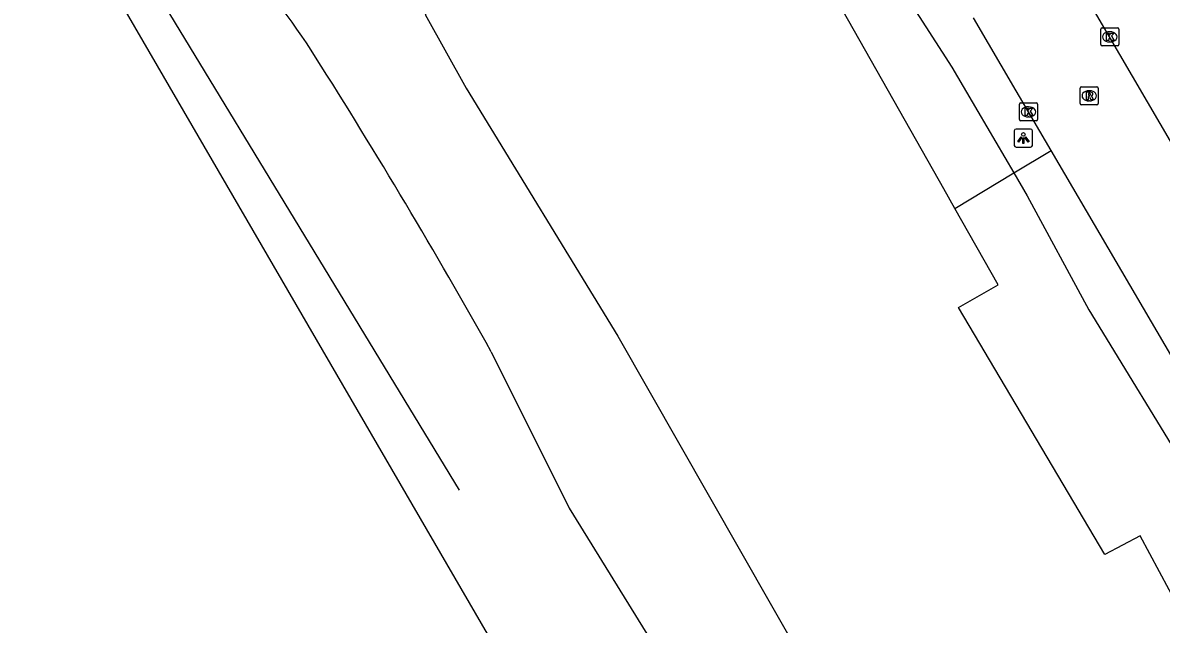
# Model space of a CAD drawing. Extents: x 157692 to 159670, y 381454 to 383289.
# Drawn here: x 159134 to 159196.9, y 382588.7 to 382622 of the extents above; entities that cross this region are included whole.
import ezdxf

# ---------------------------------------------------------------- set-up
doc = ezdxf.new("R2010")
doc.units = 0
for name, color, linetype in [('IMGEO_Grasland_overig', 7, 'Continuous'), ('IMGEO_Groenvoorziening', 7, 'Continuous'), ('IMGEO_Hek', 7, 'Continuous'), ('IMGEO_Kolk', 7, 'Continuous'), ('IMGEO_Lichtpunt', 7, 'Continuous'), ('IMGEO_Oever', 7, 'Continuous'), ('IMGEO_Pand', 7, 'Continuous'), ('IMGEO_Rijbaan_lokaal_open', 7, 'Continuous'), ('IMGEO_Rioolput', 7, 'Continuous'), ('IMGEO_Waterloop', 7, 'Continuous')]:
    doc.layers.add(name, color=color, linetype=linetype)

msp = doc.modelspace()

# ---------------------------------------------------------------- linework, layer by layer
at = {"layer": 'IMGEO_Grasland_overig'}
for points in [[(159188.771, 382613.665), (159190.832, 382614.91)], [(159188.771, 382613.665), (159189.514, 382612.398), (159192.911, 382606.118), (159198.688, 382596.677), (159199.776, 382594.461), (159200.909, 382592.89), (159201.575, 382591.691)]]:
    msp.add_lwpolyline(points, dxfattribs=at)
at = {"layer": 'IMGEO_Groenvoorziening'}
for points in [[(159180.667, 382626.778), (159185.35, 382619.5), (159186.775, 382617.069), (159188.771, 382613.665)], [(159159.903, 382603.788), (159164.203, 382595.154), (159172.941, 382581.047), (159219.854, 382500), (159224.844, 382491.38), (159234.102, 382475.386)]]:
    msp.add_lwpolyline(points, dxfattribs=at)
for centre, radius, start, end in [((159118.861, 382600.302), 37.042, 32.2443, 43.73071), ((158858.042, 382434.694), 345.995, 29.25624, 32.39548)]:
    msp.add_arc(centre, radius, start, end, dxfattribs=at)
at = {"layer": 'IMGEO_Hek'}
msp.add_lwpolyline([(159158.148, 382596.155), (159133.602, 382636.52)], dxfattribs=at)
at = {"layer": 'IMGEO_Kolk'}
for p, q in [((159193.57, 382620.755), (159193.57, 382621.607)), ((159193.645, 382621.681), (159194.497, 382621.681)), ((159194.058, 382621.461), (159194.083, 382621.461)), ((159194.571, 382621.607), (159194.571, 382620.755)), ((159194.497, 382620.681), (159193.645, 382620.681)), ((159194.081, 382620.901), (159194.056, 382620.901)), ((159189.081, 382616.613), (159189.081, 382617.465)), ((159189.156, 382617.539), (159190.008, 382617.539)), ((159190.082, 382617.465), (159190.082, 382616.613)), ((159189.592, 382616.759), (159189.567, 382616.759)), ((159189.569, 382617.319), (159189.594, 382617.319)), ((159190.008, 382616.539), (159189.156, 382616.539))]:
    msp.add_line(p, q, dxfattribs=at)
for points in [[(159193.57, 382620.755), (159193.57, 382621.607)], [(159193.645, 382621.681), (159194.497, 382621.681)], [(159193.891, 382621.381), (159194.014, 382621.381), (159194.014, 382621.23), (159194.144, 382621.381), (159194.308, 382621.381), (159194.162, 382621.23), (159194.315, 382620.981), (159194.163, 382620.981), (159194.078, 382621.145), (159194.014, 382621.078), (159194.014, 382620.981), (159193.891, 382620.981), (159193.891, 382621.381)], [(159194.571, 382621.607), (159194.571, 382620.755)], [(159194.497, 382620.681), (159193.645, 382620.681)], [(159189.081, 382616.613), (159189.081, 382617.465)], [(159189.156, 382617.539), (159190.008, 382617.539)], [(159190.082, 382617.465), (159190.082, 382616.613)], [(159189.402, 382617.239), (159189.525, 382617.239), (159189.525, 382617.088), (159189.655, 382617.239), (159189.819, 382617.239), (159189.673, 382617.088), (159189.826, 382616.839), (159189.674, 382616.839), (159189.589, 382617.003), (159189.525, 382616.936), (159189.525, 382616.839), (159189.402, 382616.839), (159189.402, 382617.239)], [(159190.008, 382616.539), (159189.156, 382616.539)]]:
    msp.add_lwpolyline(points, dxfattribs=at)
for centre, start, end in [((159193.647, 382621.605), 91.55205, 178.44795), ((159193.647, 382621.605), 91.55205, 178.44795), ((159194.495, 382621.605), 1.55205, 88.44795), ((159194.495, 382621.605), 1.55205, 88.44795), ((159193.647, 382620.757), 181.55205, 268.44795), ((159193.647, 382620.757), 181.55205, 268.44795), ((159194.495, 382620.757), 271.55205, 358.44795), ((159194.495, 382620.757), 271.55205, 358.44795), ((159189.158, 382617.463), 91.55205, 178.44795), ((159189.158, 382617.463), 91.55205, 178.44795), ((159190.006, 382617.463), 1.55205, 88.44795), ((159190.006, 382617.463), 1.55205, 88.44795), ((159189.158, 382616.615), 181.55205, 268.44795), ((159189.158, 382616.615), 181.55205, 268.44795), ((159190.006, 382616.615), 271.55205, 358.44795), ((159190.006, 382616.615), 271.55205, 358.44795)]:
    msp.add_arc(centre, 0.0765, start, end, dxfattribs=at)
for centre, major_axis, ratio, start_param, end_param in [((159194.057, 382621.181), (-0.387, 0.002), 0.722429, 4.712389, 7.853982), ((159194.082, 382621.181), (-0.39, 0.002), 0.717154, 1.570796, 4.712389), ((159189.568, 382617.039), (-0.387, 0.002), 0.722429, 4.712389, 7.853982), ((159189.593, 382617.039), (-0.39, 0.002), 0.717154, 1.570796, 4.712389)]:
    msp.add_ellipse(centre, major_axis=major_axis, ratio=ratio, start_param=start_param, end_param=end_param, dxfattribs=at)
at = {"layer": 'IMGEO_Lichtpunt'}
for p, q in [((159189.7, 382616.092), (159188.892, 382616.092)), ((159189.7, 382616.092), (159188.892, 382616.092)), ((159188.798, 382615.997), (159188.798, 382615.19)), ((159188.798, 382615.997), (159188.798, 382615.19)), ((159189.794, 382615.19), (159189.794, 382615.997)), ((159189.794, 382615.19), (159189.794, 382615.997)), ((159188.892, 382615.096), (159189.7, 382615.096)), ((159188.892, 382615.096), (159189.7, 382615.096))]:
    msp.add_line(p, q, dxfattribs=at)
for points in [[(159189.172, 382615.661), (159189.211, 382615.633), (159189.023, 382615.371), (159188.985, 382615.398), (159189.172, 382615.661)], [(159189.274, 382615.613), (159189.321, 382615.613), (159189.321, 382615.291), (159189.274, 382615.291), (159189.274, 382615.613)], [(159189.384, 382615.633), (159189.422, 382615.66), (159189.609, 382615.398), (159189.57, 382615.37), (159189.384, 382615.633)]]:
    msp.add_lwpolyline(points, dxfattribs=at)
msp.add_circle((159189.297, 382615.795), 0.0994, dxfattribs=at)
for centre, start, end in [((159188.892, 382615.997), 90, 180), ((159188.892, 382615.997), 90, 180), ((159189.7, 382615.997), 0, 90), ((159189.7, 382615.997), 0, 90), ((159188.892, 382615.19), 180, 270), ((159188.892, 382615.19), 180, 270), ((159189.7, 382615.19), 270, 0), ((159189.7, 382615.19), 270, 360)]:
    msp.add_arc(centre, 0.0946, start, end, dxfattribs=at)
at = {"layer": 'IMGEO_Oever'}
msp.add_lwpolyline([(159185.52, 382611.701), (159188.771, 382613.665)], dxfattribs=at)
at = {"layer": 'IMGEO_Pand'}
msp.add_lwpolyline([(159160.939, 382586.067), (159132.191, 382635.506), (159099.289, 382643.642), (159098.749, 382642.784)], dxfattribs=at)
at = {"layer": 'IMGEO_Rijbaan_lokaal_open'}
for points in [[(159247.507, 382529.779), (159225.447, 382567.53), (159191.693, 382625.238)], [(159190.832, 382614.91), (159189.583, 382617.04), (159188.903, 382618.205), (159186.55, 382622.237)], [(159203.733, 382592.881), (159200.28, 382598.79), (159190.832, 382614.91)]]:
    msp.add_lwpolyline(points, dxfattribs=at)
at = {"layer": 'IMGEO_Rioolput'}
for p, q in [((159192.438, 382617.501), (159192.438, 382618.353)), ((159192.513, 382618.427), (159193.365, 382618.427)), ((159192.926, 382618.207), (159192.951, 382618.207)), ((159193.439, 382618.353), (159193.439, 382617.501)), ((159193.365, 382617.427), (159192.513, 382617.427)), ((159192.949, 382617.647), (159192.924, 382617.647))]:
    msp.add_line(p, q, dxfattribs=at)
for points in [[(159192.438, 382617.501), (159192.438, 382618.353)], [(159192.513, 382618.427), (159193.365, 382618.427)], [(159193.027, 382618.125), (159192.775, 382618.127), (159192.775, 382617.727)], [(159192.953, 382618.046), (159192.899, 382618.046), (159192.899, 382617.965)], [(159192.899, 382617.965), (159192.951, 382617.965)], [(159193.439, 382618.353), (159193.439, 382617.501)], [(159193.365, 382617.427), (159192.513, 382617.427)], [(159192.775, 382617.727), (159192.899, 382617.727), (159192.899, 382617.889), (159192.91, 382617.889)], [(159192.957, 382617.86), (159193.028, 382617.727), (159193.168, 382617.727), (159193.103, 382617.853)]]:
    msp.add_lwpolyline(points, dxfattribs=at)
for centre, radius, start, end in [((159192.515, 382618.351), 0.0765, 91.55205, 178.44795), ((159192.515, 382618.351), 0.0765, 91.55205, 178.44795), ((159192.935, 382618.154), 0.19, 274.7715, 282.96867), ((159192.959, 382617.95), 0.0964, 77.00612, 93.18647), ((159192.973, 382618.007), 0.0378, 276.66336, 79.67722), ((159193.026, 382618.015), 0.109, 350.36119, 89.41601), ((159193.024, 382618.015), 0.112, 277.58423, 350.98172), ((159193.363, 382618.351), 0.0765, 1.55205, 88.44795), ((159193.363, 382618.351), 0.0765, 1.55205, 88.44795), ((159192.515, 382617.503), 0.0765, 181.55205, 268.44795), ((159192.515, 382617.503), 0.0765, 181.55205, 268.44795), ((159192.909, 382617.836), 0.0533, 26.02933, 88.69889), ((159193.008, 382617.8), 0.108, 29.51342, 73.79051), ((159193.363, 382617.503), 0.0765, 271.55205, 358.44795), ((159193.363, 382617.503), 0.0765, 271.55205, 358.44795)]:
    msp.add_arc(centre, radius, start, end, dxfattribs=at)
for centre, major_axis, ratio, start_param, end_param in [((159192.925, 382617.927), (-0.387, 0.002), 0.722429, 4.712389, 7.853982), ((159192.95, 382617.927), (-0.39, 0.002), 0.717154, 1.570796, 4.712389)]:
    msp.add_ellipse(centre, major_axis=major_axis, ratio=ratio, start_param=start_param, end_param=end_param, dxfattribs=at)
at = {"layer": 'IMGEO_Waterloop'}
for points in [[(159150.826, 382630.284), (159157.15, 382623.125), (159156.242, 382622.412), (159158.515, 382618.34), (159166.89, 382604.647), (159182.158, 382577.919), (159191.378, 382561.087), (159194.213, 382557.155), (159194.827, 382555.932), (159200.371, 382546.724)], [(159185.52, 382611.701), (159184.906, 382612.786), (159178.404, 382624.272), (159177.871, 382625.213)], [(159197.886, 382589.659), (159195.745, 382593.635), (159193.807, 382592.591), (159185.709, 382606.236), (159187.909, 382607.482), (159185.52, 382611.701)]]:
    msp.add_lwpolyline(points, dxfattribs=at)

doc.saveas('drawing.dxf')
